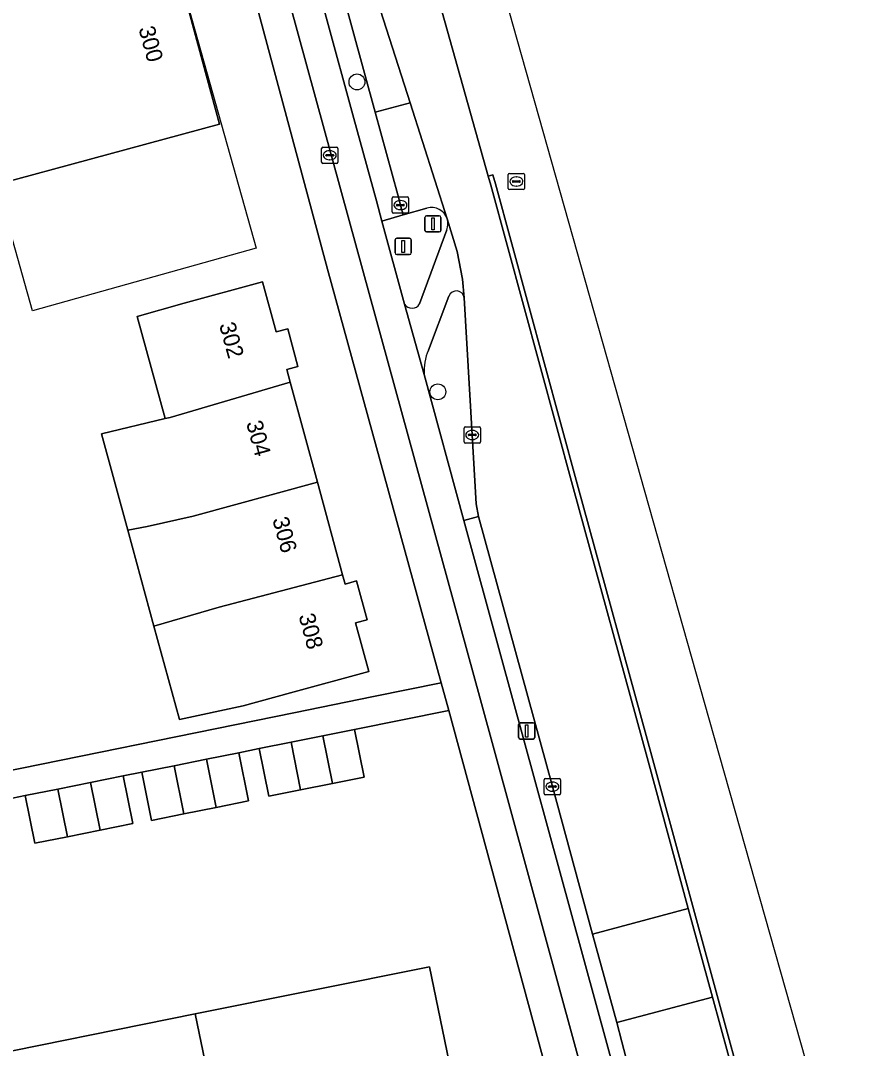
# Model space of a CAD drawing. Extents: x 162250 to 162661, y 380743 to 381606.
# Drawn here: x 162591.3 to 162643, y 380867.7 to 380930.9 of the extents above; entities that cross this region are included whole.
import ezdxf

# ---------------------------------------------------------------- set-up
doc = ezdxf.new("R2010")
doc.units = 0
for name, color, linetype in [('IMGEO_Berm_gesloten', 7, 'Continuous'), ('IMGEO_Berm_open', 7, 'Continuous'), ('IMGEO_Boom', 7, 'Continuous'), ('IMGEO_Brandkraan', 7, 'Continuous'), ('IMGEO_Erf', 7, 'Continuous'), ('IMGEO_Fietspad_gesloten', 7, 'Continuous'), ('IMGEO_Fietspad_open', 7, 'Continuous'), ('IMGEO_Kolk', 7, 'Continuous'), ('IMGEO_Lichtmast', 7, 'Continuous'), ('IMGEO_Pand', 7, 'Continuous'), ('IMGEO_Pand_nummerreeks', 7, 'Continuous'), ('IMGEO_Pand_vergunning_verleend', 7, 'Continuous'), ('IMGEO_Parkeervlak_open', 7, 'Continuous'), ('IMGEO_Rijbaan_lokaal_gesloten', 7, 'Continuous'), ('IMGEO_Rijbaan_regionaal_gesloten', 7, 'Continuous'), ('IMGEO_Rioolput', 7, 'Continuous'), ('IMGEO_Verkeersbordpaal', 7, 'Continuous'), ('IMGEO_Verkeerseiland_groen', 7, 'Continuous'), ('IMGEO_Voetpad_open', 7, 'Continuous')]:
    doc.layers.add(name, color=color, linetype=linetype)

msp = doc.modelspace()

# ---------------------------------------------------------------- linework, layer by layer
at = {"layer": 'IMGEO_Berm_gesloten'}
msp.add_lwpolyline([(162625.488, 380902.406), (162620.462, 380920.882), (162620.306, 380921.431), (162620.018, 380921.349), (162620.173, 380920.802), (162625.199, 380902.327), (162629.849, 380885.344), (162632.323, 380876.275), (162633.811, 380870.819), (162635.693, 380863.92), (162636.088, 380862.473), (162636.218, 380862.515), (162636.23, 380862.519), (162636.368, 380862.563), (162635.982, 380863.999), (162630.138, 380885.423)], close=True, dxfattribs=at)
at = {"layer": 'IMGEO_Berm_open'}
msp.add_lwpolyline([(162608.338, 380937.386), (162611.747, 380924.889), (162613.149, 380919.833), (162613.482, 380918.571), (162614.788, 380918.975), (162614.614, 380919.57), (162614.461, 380920.194), (162613.064, 380925.283), (162609.656, 380937.755)], dxfattribs=at)
msp.add_lwpolyline([(162623.965, 380883.775), (162619.411, 380900.399), (162618.527, 380900.159), (162628.093, 380865.109), (162628.944, 380865.326), (162628.244, 380868.06), (162627.92, 380869.249), (162626.435, 380874.703)], close=True, dxfattribs=at)
at = {"layer": 'IMGEO_Boom'}
for centre in [(162611.944, 380927.149), (162616.915, 380908.077)]:
    msp.add_circle(centre, 0.489, dxfattribs=at)
at = {"layer": 'IMGEO_Brandkraan'}
for p, q in [((162609.77, 380922.21), (162609.77, 380923.062)), ((162609.845, 380923.136), (162610.697, 380923.136)), ((162610.771, 380923.062), (162610.771, 380922.21)), ((162610.029, 380922.63), (162610.029, 380922.642)), ((162610.467, 380922.593), (162610.069, 380922.593)), ((162610.072, 380922.679), (162610.47, 380922.679)), ((162610.281, 380922.356), (162610.256, 380922.356)), ((162610.258, 380922.916), (162610.283, 380922.916)), ((162610.513, 380922.642), (162610.513, 380922.63)), ((162610.697, 380922.136), (162609.845, 380922.136))]:
    msp.add_line(p, q, dxfattribs=at)
for points in [[(162609.77, 380922.21), (162609.77, 380923.062)], [(162609.845, 380923.136), (162610.697, 380923.136)], [(162610.771, 380923.062), (162610.771, 380922.21)], [(162610.697, 380922.136), (162609.845, 380922.136)]]:
    msp.add_lwpolyline(points, dxfattribs=at)
for centre, radius, start, end in [((162609.847, 380923.06), 0.0765, 91.55205, 178.44795), ((162609.847, 380923.06), 0.0765, 91.55205, 178.44795), ((162610.695, 380923.06), 0.0765, 1.55205, 88.44795), ((162610.695, 380923.06), 0.0765, 1.55205, 88.44795), ((162610.069, 380922.639), 0.0403, 85.87752, 175.75265), ((162610.066, 380922.629), 0.0366, 178.93798, 274.71019), ((162610.47, 380922.636), 0.043, 264.86636, 352.45326), ((162610.474, 380922.641), 0.0386, 1.73085, 96.63898), ((162609.847, 380922.212), 0.0765, 181.55205, 268.44795), ((162609.847, 380922.212), 0.0765, 181.55205, 268.44795), ((162610.695, 380922.212), 0.0765, 271.55205, 358.44795), ((162610.695, 380922.212), 0.0765, 271.55205, 358.44795)]:
    msp.add_arc(centre, radius, start, end, dxfattribs=at)
for centre, major_axis, ratio, start_param, end_param in [((162610.257, 380922.636), (-0.387, 0.002), 0.722429, 4.712389, 7.853982), ((162610.282, 380922.636), (-0.39, 0.002), 0.717154, 1.570796, 4.712389)]:
    msp.add_ellipse(centre, major_axis=major_axis, ratio=ratio, start_param=start_param, end_param=end_param, dxfattribs=at)
at = {"layer": 'IMGEO_Erf'}
for points in [[(162587.688, 380884.171), (162608.063, 380888.321), (162612.962, 380889.319), (162617.13, 380890.168), (162610.123, 380915.626), (162599.376, 380955.751)], [(162600.55, 380935.395), (162603.496, 380924.559), (162581.842, 380918.674)], [(162624.224, 380864.011), (162617.599, 380888.46), (162611.801, 380887.295), (162612.39, 380884.361), (162610.433, 380883.968), (162608.476, 380883.575), (162606.52, 380883.182), (162605.93, 380886.116), (162604.67, 380885.863), (162605.266, 380882.891), (162603.279, 380882.492), (162601.291, 380882.093), (162599.304, 380881.694), (162598.707, 380884.665), (162597.559, 380884.435), (162598.149, 380881.496), (162596.138, 380881.092), (162594.131, 380880.689), (162592.124, 380880.286), (162591.533, 380883.225), (162590.374, 380882.992)], [(162559.187, 380861.15), (162573.181, 380863.972), (162587.591, 380866.878), (162602.001, 380869.784), (162616.411, 380872.69)], [(162616.411, 380872.69), (162618.544, 380862.342), (162623.868, 380863.414)]]:
    msp.add_lwpolyline(points, dxfattribs=at)
msp.add_lwpolyline([(162606.131, 380914.837), (162606.968, 380911.758), (162607.684, 380911.953), (162608.316, 380909.63), (162607.628, 380909.443), (162607.84, 380908.665), (162609.509, 380902.523), (162611.062, 380896.809), (162611.215, 380896.246), (162611.923, 380896.438), (162612.573, 380894.044), (162611.863, 380893.851), (162612.676, 380890.86), (162607.852, 380889.548), (162604.939, 380888.756), (162601.023, 380887.907), (162599.458, 380893.661), (162597.853, 380899.561), (162596.238, 380905.5), (162600.136, 380906.429), (162598.427, 380912.717), (162601.307, 380913.526)], close=True, dxfattribs=at)
at = {"layer": 'IMGEO_Fietspad_gesloten'}
for points in [[(162508.721, 381294.058), (162520.721, 381250), (162524.95, 381234.475), (162526.439, 381228.987), (162532.158, 381208.274), (162537.019, 381190.487), (162538.98, 381183.33), (162547.107, 381153.663), (162547.143, 381153.533), (162549.695, 381144.216), (162549.852, 381143.643), (162552.836, 381132.744), (162558.72, 381111.249), (162561.27, 381101.934), (162571.085, 381066.091), (162575.392, 381050.363), (162582.804, 381023.355), (162585.413, 381013.87), (162586.64, 381009.407), (162588.336, 381003.241), (162600.985, 380956.955), (162611.456, 380918.623), (162619.54, 380889.111), (162626.231, 380864.638)], [(162628.093, 380865.109), (162618.527, 380900.159), (162616.074, 380909.136), (162614.869, 380913.477), (162613.482, 380918.571), (162613.149, 380919.833), (162611.747, 380924.889), (162608.338, 380937.386)]]:
    msp.add_lwpolyline(points, dxfattribs=at)
at = {"layer": 'IMGEO_Fietspad_open'}
for points in [[(162618.545, 380913.853), (162618.441, 380915.019), (162618.1, 380916.717), (162617.494, 380918.73)], [(162617.477, 380918.04), (162615.795, 380913.486)], [(162616.334, 380910.645), (162617.598, 380913.973)], [(162614.869, 380913.477), (162616.074, 380909.136)]]:
    msp.add_lwpolyline(points, dxfattribs=at)
for centre, radius, start, end in [((162616.332, 380918.413), 1.204, 341.93533, 15.24197), ((162618.057, 380913.795), 0.492, 6.75741, 158.79899), ((162615.329, 380913.763), 0.542, 211.8287, 329.285), ((162619.429, 380909.335), 3.361, 157.05591, 183.39199)]:
    msp.add_arc(centre, radius, start, end, dxfattribs=at)
at = {"layer": 'IMGEO_Kolk'}
for p, q in [((162614.113, 380919.144), (162614.113, 380919.996)), ((162614.188, 380920.07), (162615.04, 380920.07)), ((162614.601, 380919.85), (162614.626, 380919.85)), ((162615.114, 380919.996), (162615.114, 380919.144)), ((162614.372, 380919.564), (162614.372, 380919.576)), ((162614.81, 380919.527), (162614.412, 380919.527)), ((162614.415, 380919.613), (162614.813, 380919.613)), ((162614.624, 380919.29), (162614.599, 380919.29)), ((162614.856, 380919.576), (162614.856, 380919.564)), ((162615.04, 380919.07), (162614.188, 380919.07)), ((162618.61, 380905.92), (162619.462, 380905.92)), ((162618.535, 380904.994), (162618.535, 380905.846)), ((162618.794, 380905.414), (162618.794, 380905.426)), ((162619.232, 380905.377), (162618.834, 380905.377)), ((162618.837, 380905.463), (162619.235, 380905.463)), ((162619.023, 380905.7), (162619.048, 380905.7)), ((162619.278, 380905.426), (162619.278, 380905.414)), ((162619.536, 380905.846), (162619.536, 380904.994)), ((162619.462, 380904.92), (162618.61, 380904.92)), ((162619.046, 380905.14), (162619.021, 380905.14)), ((162623.464, 380883.349), (162623.464, 380884.201)), ((162623.539, 380884.275), (162624.391, 380884.275)), ((162623.723, 380883.769), (162623.723, 380883.781)), ((162623.766, 380883.818), (162624.164, 380883.818)), ((162623.952, 380884.055), (162623.977, 380884.055)), ((162624.207, 380883.781), (162624.207, 380883.769)), ((162624.465, 380884.201), (162624.465, 380883.349)), ((162624.391, 380883.275), (162623.539, 380883.275)), ((162624.161, 380883.732), (162623.763, 380883.732)), ((162623.975, 380883.495), (162623.95, 380883.495))]:
    msp.add_line(p, q, dxfattribs=at)
for points in [[(162614.113, 380919.144), (162614.113, 380919.996)], [(162614.188, 380920.07), (162615.04, 380920.07)], [(162615.114, 380919.996), (162615.114, 380919.144)], [(162615.04, 380919.07), (162614.188, 380919.07)], [(162618.61, 380905.92), (162619.462, 380905.92)], [(162618.535, 380904.994), (162618.535, 380905.846)], [(162619.536, 380905.846), (162619.536, 380904.994)], [(162619.462, 380904.92), (162618.61, 380904.92)], [(162623.464, 380883.349), (162623.464, 380884.201)], [(162623.539, 380884.275), (162624.391, 380884.275)], [(162624.465, 380884.201), (162624.465, 380883.349)], [(162624.391, 380883.275), (162623.539, 380883.275)]]:
    msp.add_lwpolyline(points, dxfattribs=at)
for centre, radius, start, end in [((162614.19, 380919.994), 0.0765, 91.55205, 178.44795), ((162614.19, 380919.994), 0.0765, 91.55205, 178.44795), ((162615.038, 380919.994), 0.0765, 1.55205, 88.44795), ((162615.038, 380919.994), 0.0765, 1.55205, 88.44795), ((162614.412, 380919.573), 0.0403, 85.87752, 175.75265), ((162614.409, 380919.563), 0.0366, 178.93798, 274.71019), ((162614.813, 380919.57), 0.043, 264.86636, 352.45326), ((162614.817, 380919.575), 0.0386, 1.73085, 96.63898), ((162614.19, 380919.146), 0.0765, 181.55205, 268.44795), ((162614.19, 380919.146), 0.0765, 181.55205, 268.44795), ((162615.038, 380919.146), 0.0765, 271.55205, 358.44795), ((162615.038, 380919.146), 0.0765, 271.55205, 358.44795), ((162618.612, 380905.844), 0.0765, 91.55205, 178.44795), ((162618.612, 380905.844), 0.0765, 91.55205, 178.44795), ((162619.46, 380905.844), 0.0765, 1.55205, 88.44795), ((162619.46, 380905.844), 0.0765, 1.55205, 88.44795), ((162618.834, 380905.423), 0.0403, 85.87752, 175.75265), ((162618.831, 380905.413), 0.0366, 178.93798, 274.71019), ((162619.235, 380905.42), 0.043, 264.86636, 352.45326), ((162619.239, 380905.425), 0.0386, 1.73085, 96.63898), ((162618.612, 380904.996), 0.0765, 181.55205, 268.44795), ((162618.612, 380904.996), 0.0765, 181.55205, 268.44795), ((162619.46, 380904.996), 0.0765, 271.55205, 358.44795), ((162619.46, 380904.996), 0.0765, 271.55205, 358.44795), ((162623.541, 380884.199), 0.0765, 91.55205, 178.44795), ((162623.541, 380884.199), 0.0765, 91.55205, 178.44795), ((162623.763, 380883.778), 0.0403, 85.87752, 175.75265), ((162623.76, 380883.768), 0.0366, 178.93798, 274.71019), ((162624.164, 380883.775), 0.043, 264.86636, 352.45326), ((162624.168, 380883.78), 0.0386, 1.73085, 96.63898), ((162624.389, 380884.199), 0.0765, 1.55205, 88.44795), ((162624.389, 380884.199), 0.0765, 1.55205, 88.44795), ((162623.541, 380883.351), 0.0765, 181.55205, 268.44795), ((162623.541, 380883.351), 0.0765, 181.55205, 268.44795), ((162624.389, 380883.351), 0.0765, 271.55205, 358.44795), ((162624.389, 380883.351), 0.0765, 271.55205, 358.44795)]:
    msp.add_arc(centre, radius, start, end, dxfattribs=at)
for centre, major_axis, ratio, start_param, end_param in [((162614.6, 380919.57), (-0.387, 0.002), 0.722429, 4.712389, 7.853982), ((162614.625, 380919.57), (-0.39, 0.002), 0.717154, 1.570796, 4.712389), ((162619.022, 380905.42), (-0.387, 0.002), 0.722429, 4.712389, 7.853982), ((162619.047, 380905.42), (-0.39, 0.002), 0.717154, 1.570796, 4.712389), ((162623.951, 380883.775), (-0.387, 0.002), 0.722429, 4.712389, 7.853982), ((162623.976, 380883.775), (-0.39, 0.002), 0.717154, 1.570796, 4.712389)]:
    msp.add_ellipse(centre, major_axis=major_axis, ratio=ratio, start_param=start_param, end_param=end_param, dxfattribs=at)
at = {"layer": 'IMGEO_Lichtmast'}
for p, q in [((162614.289, 380916.624), (162614.289, 380917.424)), ((162614.289, 380917.424), (162614.289, 380916.624)), ((162614.389, 380917.524), (162615.179, 380917.524)), ((162615.179, 380917.524), (162614.389, 380917.524)), ((162615.279, 380917.424), (162615.279, 380916.624)), ((162615.279, 380916.624), (162615.279, 380917.424)), ((162615.179, 380916.524), (162614.389, 380916.524)), ((162614.389, 380916.524), (162615.179, 380916.524)), ((162621.887, 380886.801), (162621.887, 380887.601)), ((162621.887, 380887.601), (162621.887, 380886.801)), ((162621.987, 380887.701), (162622.777, 380887.701)), ((162622.777, 380887.701), (162621.987, 380887.701)), ((162622.877, 380887.601), (162622.877, 380886.801)), ((162622.877, 380886.801), (162622.877, 380887.601)), ((162622.777, 380886.701), (162621.987, 380886.701)), ((162621.987, 380886.701), (162622.777, 380886.701))]:
    msp.add_line(p, q, dxfattribs=at)
for points in [[(162614.709, 380917.399), (162614.859, 380917.399), (162614.859, 380916.649), (162614.709, 380916.649), (162614.709, 380917.399)], [(162622.307, 380887.576), (162622.457, 380887.576), (162622.457, 380886.826), (162622.307, 380886.826), (162622.307, 380887.576)]]:
    msp.add_lwpolyline(points, dxfattribs=at)
for centre, start, end in [((162614.389, 380917.424), 90, 180), ((162614.389, 380917.424), 90, 180), ((162615.179, 380917.424), 0, 90), ((162615.179, 380917.424), 360, 90), ((162614.389, 380916.624), 180, 270), ((162614.389, 380916.624), 180, 270), ((162615.179, 380916.624), 270, 0), ((162615.179, 380916.624), 270, 0), ((162621.987, 380887.601), 90, 180), ((162621.987, 380887.601), 90, 180), ((162622.777, 380887.601), 0, 90), ((162622.777, 380887.601), 360, 90), ((162621.987, 380886.801), 180, 270), ((162621.987, 380886.801), 180, 270), ((162622.777, 380886.801), 270, 0), ((162622.777, 380886.801), 270, 0)]:
    msp.add_arc(centre, 0.1, start, end, dxfattribs=at)
at = {"layer": 'IMGEO_Pand'}
for points in [[(162593.538, 380933.518), (162591.856, 380933.069), (162591.579, 380934.103), (162586.739, 380932.779), (162583.489, 380931.89), (162582.467, 380935.921), (162577.156, 380934.464), (162572.74, 380933.251), (162577.91, 380914.476), (162582.635, 380915.76), (162581.842, 380918.674), (162603.496, 380924.559), (162600.55, 380935.395), (162599.77, 380935.183)], [(162608.316, 380909.63), (162607.684, 380911.953), (162606.968, 380911.758), (162606.131, 380914.837), (162601.307, 380913.526), (162598.427, 380912.717), (162600.136, 380906.429), (162600.448, 380906.503), (162607.84, 380908.665), (162607.628, 380909.443)], [(162607.84, 380908.665), (162600.448, 380906.503), (162600.136, 380906.429), (162596.238, 380905.5), (162597.853, 380899.561), (162599.042, 380899.777), (162601.877, 380900.417), (162609.509, 380902.523)], [(162611.062, 380896.809), (162609.509, 380902.523), (162601.877, 380900.417), (162599.042, 380899.777), (162597.853, 380899.561), (162599.458, 380893.661), (162603.459, 380894.815)], [(162611.062, 380896.809), (162603.459, 380894.815), (162599.458, 380893.661), (162601.023, 380887.907), (162604.939, 380888.756), (162607.852, 380889.548), (162612.676, 380890.86), (162611.863, 380893.851), (162612.573, 380894.044), (162611.923, 380896.438), (162611.215, 380896.246)], [(162611.801, 380887.295), (162609.844, 380886.902), (162610.433, 380883.968), (162612.39, 380884.361)], [(162607.887, 380886.509), (162605.93, 380886.116), (162606.52, 380883.182), (162608.476, 380883.575)], [(162609.844, 380886.902), (162607.887, 380886.509), (162608.476, 380883.575), (162610.433, 380883.968)], [(162604.67, 380885.863), (162602.682, 380885.464), (162603.279, 380882.492), (162605.266, 380882.891)], [(162600.694, 380885.064), (162598.707, 380884.665), (162599.304, 380881.694), (162601.291, 380882.093)], [(162602.682, 380885.464), (162600.694, 380885.064), (162601.291, 380882.093), (162603.279, 380882.492)], [(162597.559, 380884.435), (162595.548, 380884.031), (162596.138, 380881.092), (162598.149, 380881.496)], [(162595.548, 380884.031), (162593.541, 380883.628), (162594.131, 380880.689), (162596.138, 380881.092)], [(162593.541, 380883.628), (162591.533, 380883.225), (162592.124, 380880.286), (162594.131, 380880.689)], [(162604.143, 380859.394), (162618.544, 380862.342), (162616.411, 380872.69), (162602.001, 380869.784)], [(162587.591, 380866.878), (162589.741, 380856.447), (162604.143, 380859.394), (162602.001, 380869.784)]]:
    msp.add_lwpolyline(points, close=True, dxfattribs=at)
at = {"layer": 'IMGEO_Pand_vergunning_verleend'}
msp.add_lwpolyline([(162586.803, 380931.515), (162593.538, 380933.518), (162599.77, 380935.183), (162600.55, 380935.395), (162605.736, 380916.916), (162591.983, 380913.056)], close=True, dxfattribs=at)
at = {"layer": 'IMGEO_Parkeervlak_open'}
for points in [[(162601.31, 380975.004), (162600.563, 380972.483), (162600.524, 380971.974), (162601.87, 380967.154), (162603.851, 380959.936), (162604.609, 380956.168), (162605.426, 380953.253), (162607.98, 380943.81), (162608.292, 380942.728), (162609.656, 380937.755), (162613.064, 380925.283), (162615.211, 380925.872), (162613.211, 380932.13), (162607.357, 380953.618)], [(162615.211, 380925.872), (162613.064, 380925.283), (162614.461, 380920.194), (162614.614, 380919.57), (162614.788, 380918.975), (162616.25, 380919.388)], [(162617.494, 380918.73), (162615.211, 380925.872)]]:
    msp.add_lwpolyline(points, dxfattribs=at)
msp.add_arc((162616.52, 380918.393), 1.031, 19.09883, 105.14896, dxfattribs=at)
at = {"layer": 'IMGEO_Rijbaan_lokaal_gesloten'}
msp.add_lwpolyline([(162632.323, 380876.275), (162626.435, 380874.703), (162627.92, 380869.249), (162633.811, 380870.819)], close=True, dxfattribs=at)
at = {"layer": 'IMGEO_Rijbaan_regionaal_gesloten'}
for points in [[(162642.974, 380854.453), (162642.357, 380856.991), (162633.329, 380888.962), (162605.912, 380986.053), (162604.23, 380992.009), (162600.546, 380991.029), (162601.527, 380987.343), (162620.018, 380921.349), (162620.306, 380921.431), (162620.462, 380920.882), (162625.488, 380902.406), (162630.138, 380885.423), (162635.982, 380863.999), (162636.368, 380862.563), (162636.23, 380862.519), (162636.218, 380862.515), (162636.405, 380861.734), (162636.44, 380861.743)], [(162635.693, 380863.92), (162633.811, 380870.819), (162627.92, 380869.249), (162628.244, 380868.06), (162628.944, 380865.326), (162629.599, 380861.965)]]:
    msp.add_lwpolyline(points, dxfattribs=at)
msp.add_lwpolyline([(162601.527, 380987.343), (162600.546, 380991.029), (162597.541, 380990.23), (162600.709, 380978.851), (162601.341, 380976.353), (162605.814, 380960.337), (162605.531, 380960.193), (162607.357, 380953.618), (162613.211, 380932.13), (162615.211, 380925.872), (162617.494, 380918.73), (162618.1, 380916.717), (162618.441, 380915.019), (162618.545, 380913.853), (162619.036, 380905.42), (162619.269, 380901.189), (162619.411, 380900.399), (162623.965, 380883.775), (162626.435, 380874.703), (162632.323, 380876.275), (162629.849, 380885.344), (162625.199, 380902.327), (162620.173, 380920.802), (162620.018, 380921.349)], close=True, dxfattribs=at)
at = {"layer": 'IMGEO_Rioolput'}
for p, q in [((162621.247, 380920.594), (162621.247, 380921.446)), ((162621.322, 380921.52), (162622.174, 380921.52)), ((162621.735, 380921.3), (162621.76, 380921.3)), ((162622.248, 380921.446), (162622.248, 380920.594)), ((162622.174, 380920.52), (162621.322, 380920.52)), ((162621.506, 380921.014), (162621.506, 380921.026)), ((162621.944, 380920.977), (162621.546, 380920.977)), ((162621.549, 380921.063), (162621.947, 380921.063)), ((162621.758, 380920.74), (162621.733, 380920.74)), ((162621.99, 380921.026), (162621.99, 380921.014))]:
    msp.add_line(p, q, dxfattribs=at)
for points in [[(162621.247, 380920.594), (162621.247, 380921.446)], [(162621.322, 380921.52), (162622.174, 380921.52)], [(162622.248, 380921.446), (162622.248, 380920.594)], [(162622.174, 380920.52), (162621.322, 380920.52)]]:
    msp.add_lwpolyline(points, dxfattribs=at)
for centre, radius, start, end in [((162621.324, 380921.444), 0.0765, 91.55205, 178.44795), ((162621.324, 380921.444), 0.0765, 91.55205, 178.44795), ((162622.172, 380921.444), 0.0765, 1.55205, 88.44795), ((162622.172, 380921.444), 0.0765, 1.55205, 88.44795), ((162621.324, 380920.596), 0.0765, 181.55205, 268.44795), ((162621.324, 380920.596), 0.0765, 181.55205, 268.44795), ((162621.546, 380921.023), 0.0403, 85.87752, 175.75265), ((162621.543, 380921.013), 0.0366, 178.93798, 274.71019), ((162621.947, 380921.02), 0.043, 264.86636, 352.45326), ((162621.951, 380921.025), 0.0386, 1.73085, 96.63898), ((162622.172, 380920.596), 0.0765, 271.55205, 358.44795), ((162622.172, 380920.596), 0.0765, 271.55205, 358.44795)]:
    msp.add_arc(centre, radius, start, end, dxfattribs=at)
for centre, major_axis, ratio, start_param, end_param in [((162621.734, 380921.02), (-0.387, 0.002), 0.722429, 4.712389, 7.853982), ((162621.759, 380921.02), (-0.39, 0.002), 0.717154, 1.570796, 4.712389)]:
    msp.add_ellipse(centre, major_axis=major_axis, ratio=ratio, start_param=start_param, end_param=end_param, dxfattribs=at)
at = {"layer": 'IMGEO_Verkeersbordpaal'}
for p, q in [((162616.12, 380918.013), (162616.12, 380918.813)), ((162616.12, 380918.813), (162616.12, 380918.013)), ((162616.22, 380918.913), (162617.01, 380918.913)), ((162617.01, 380918.913), (162616.22, 380918.913)), ((162617.11, 380918.813), (162617.11, 380918.013)), ((162617.11, 380918.013), (162617.11, 380918.813)), ((162617.01, 380917.913), (162616.22, 380917.913)), ((162616.22, 380917.913), (162617.01, 380917.913))]:
    msp.add_line(p, q, dxfattribs=at)
msp.add_lwpolyline([(162616.54, 380918.788), (162616.69, 380918.788), (162616.69, 380918.038), (162616.54, 380918.038), (162616.54, 380918.788)], dxfattribs=at)
for centre, start, end in [((162616.22, 380918.813), 90, 180), ((162616.22, 380918.813), 90, 180), ((162617.01, 380918.813), 0, 90), ((162617.01, 380918.813), 360, 90), ((162616.22, 380918.013), 180, 270), ((162616.22, 380918.013), 180, 270), ((162617.01, 380918.013), 270, 0), ((162617.01, 380918.013), 270, 0)]:
    msp.add_arc(centre, 0.1, start, end, dxfattribs=at)
at = {"layer": 'IMGEO_Verkeerseiland_groen'}
for points in [[(162616.25, 380919.388), (162614.788, 380918.975), (162613.482, 380918.571), (162614.869, 380913.477)], [(162615.795, 380913.486), (162617.477, 380918.04)], [(162616.074, 380909.136), (162618.527, 380900.159), (162619.411, 380900.399), (162619.269, 380901.189), (162619.036, 380905.42), (162618.545, 380913.853)], [(162617.598, 380913.973), (162616.334, 380910.645)]]:
    msp.add_lwpolyline(points, dxfattribs=at)
for centre, radius, start, end in [((162616.52, 380918.393), 1.031, 19.09883, 105.14896), ((162616.332, 380918.413), 1.204, 341.93533, 15.24197), ((162618.057, 380913.795), 0.492, 6.75741, 158.79899), ((162615.329, 380913.763), 0.542, 211.8287, 329.285), ((162619.429, 380909.335), 3.361, 157.05591, 183.39199)]:
    msp.add_arc(centre, radius, start, end, dxfattribs=at)
at = {"layer": 'IMGEO_Voetpad_open'}
for points in [[(162626.231, 380864.638), (162619.54, 380889.111), (162611.456, 380918.623), (162600.985, 380956.955), (162588.336, 381003.241), (162586.64, 381009.407), (162585.413, 381013.87), (162582.804, 381023.355), (162575.392, 381050.363), (162571.085, 381066.091), (162561.27, 381101.934)], [(162590.725, 380986.876), (162591.812, 380983.319), (162592.746, 380979.796), (162593.598, 380976.705), (162599.376, 380955.751), (162610.123, 380915.626), (162617.13, 380890.168), (162617.599, 380888.46), (162624.224, 380864.011)], [(162590.374, 380882.992), (162591.533, 380883.225), (162593.541, 380883.628), (162595.548, 380884.031), (162597.559, 380884.435), (162598.707, 380884.665), (162600.694, 380885.064), (162602.682, 380885.464), (162604.67, 380885.863), (162605.93, 380886.116), (162607.887, 380886.509), (162609.844, 380886.902), (162611.801, 380887.295), (162617.599, 380888.46), (162617.13, 380890.168), (162612.962, 380889.319), (162608.063, 380888.321), (162587.688, 380884.171)]]:
    msp.add_lwpolyline(points, dxfattribs=at)

# ---------------------------------------------------------------- texts
at = {"layer": 'IMGEO_Pand_nummerreeks'}
for s, rotation, p in [('300', 285.20947, (162598.497, 380930.443)), ('302', 285.47538, (162603.455, 380912.207)), ('304', 285.19463, (162605.119, 380906.168)), ('306', 285.19708, (162606.731, 380900.232)), ('308', 285.19708, (162608.344, 380894.294))]:
    msp.add_text(s, height=1, rotation=rotation, dxfattribs=at).set_placement(p)

doc.saveas('drawing.dxf')
